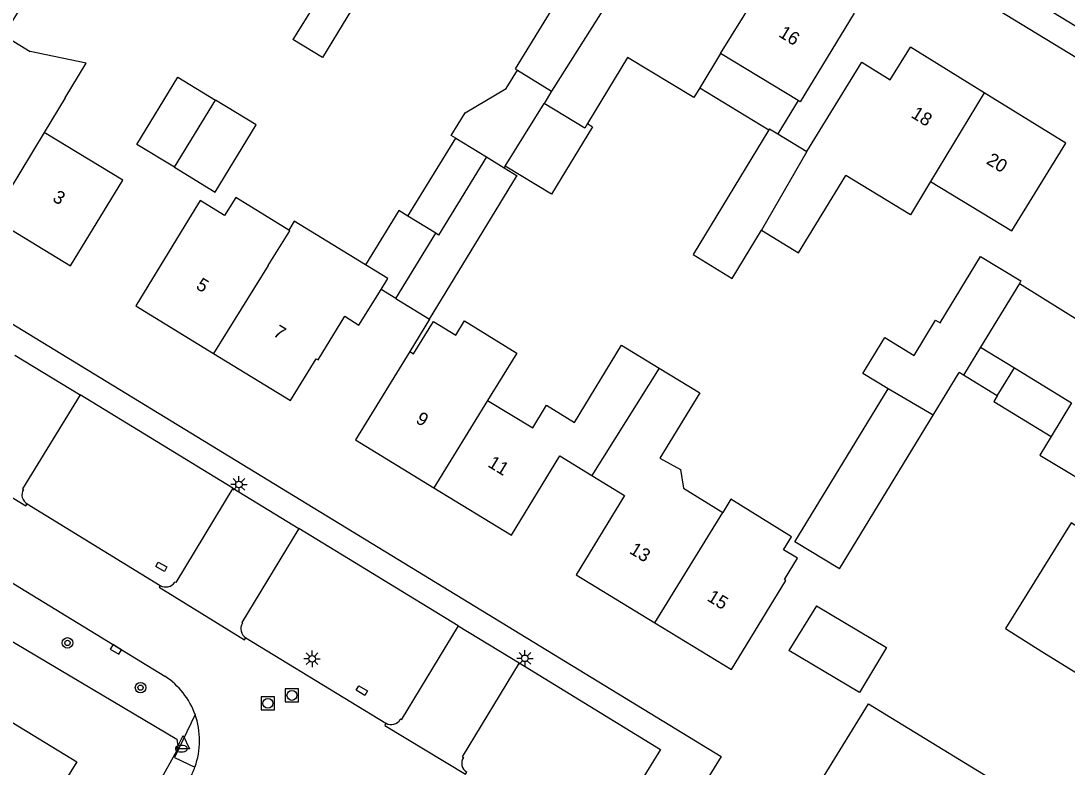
# Model space of a CAD drawing. Extents: x 136000 to 141000, y 400494 to 402006.
# Drawn here: x 138221.7 to 138301.1, y 401870.6 to 401927.3 of the extents above; entities that cross this region are included whole.
import ezdxf

# ---------------------------------------------------------------- set-up
doc = ezdxf.new("R2010")
doc.units = 0
for name, color, linetype in [('gg-afsc-muur', 7, 'Continuous'), ('gg-anno-huisnummerreeks BGT', 7, 'Continuous'), ('gg-bbg-bijgebouw', 7, 'Continuous'), ('gg-bbg-gedigitaliseerde bebouwing', 7, 'Continuous'), ('gg-bbg-gedigitaliseerde bijgebouw', 7, 'Continuous'), ('gg-bbg-hoofdgebouw', 7, 'Continuous'), ('gg-bbg-luifel en loopbrug', 7, 'Continuous'), ('gg-bbg-tussenscheiding', 7, 'Continuous'), ('gg-knt-verharding', 7, 'Continuous'), ('gg-knt-verharding nz', 7, 'Continuous'), ('gt-grn-groengrens', 7, 'Continuous'), ('gt-symb-boom', 7, 'Continuous'), ('gt-symb-brandkraan', 7, 'Continuous'), ('gt-symb-kolk', 7, 'Continuous'), ('gt-symb-kolk center center', 7, 'Continuous'), ('gt-symb-lichtmast', 7, 'Continuous'), ('gt-symb-rioolschacht', 7, 'Continuous'), ('gt-symb-waterafsluiter', 7, 'Continuous')]:
    doc.layers.add(name, color=color, linetype=linetype)

# ---------------------------------------------------------------- blocks, each defined once
blk = doc.blocks.new('gt0-BR')
at = {"layer": 'gt-symb-brandkraan'}
for centre, radius, start, end in [((-0.244, 0), 0.206, 107.56694, 252.43307), ((0.599, -2.664), 3, 106.89205, 107.56694), ((0, -0.691), 0.938, 73.10799, 106.89205), ((-0.599, -2.664), 3, 72.43309, 73.10799), ((0.244, 0), 0.206, 287.56695, 72.43309), ((0.599, 2.664), 3, 252.43307, 253.10797), ((0, 0.691), 0.938, 253.10797, 286.89206), ((-0.599, 2.664), 3, 286.89206, 287.56695)]:
    blk.add_arc(centre, radius, start, end, dxfattribs=at)
blk = doc.blocks.new('gt0-WAFSL')
at = {"layer": 'gt-symb-waterafsluiter'}
for p, q in [((-0.5, -0.333), (0, 0.667)), ((0, 0.667), (0.5, -0.333)), ((0.5, -0.333), (-0.5, -0.333))]:
    blk.add_line(p, q, dxfattribs=at)
blk = doc.blocks.new('gt0-KOLKCC')
at = {"layer": 'gt-symb-kolk center center'}
blk.add_lwpolyline([(-0.375, 0.2), (0.375, 0.2), (0.375, -0.2), (-0.375, -0.2)], close=True, dxfattribs=at)
blk = doc.blocks.new('gt0-LMAST')
at = {"layer": 'gt-symb-lichtmast'}
for p, q in [((-0.182, 0.173), (-0.447, 0.438)), ((-0.005, 0.246), (-0.005, 0.621)), ((0.172, 0.173), (0.437, 0.438)), ((-0.255, -0.004), (-0.63, -0.004)), ((-0.182, -0.181), (-0.447, -0.446)), ((-0.005, -0.254), (-0.005, -0.629)), ((0.437, -0.446), (0.172, -0.181)), ((0.245, -0.004), (0.62, -0.004))]:
    blk.add_line(p, q, dxfattribs=at)
blk.add_circle((-0.005, -0.004), 0.25, dxfattribs=at)
blk = doc.blocks.new('gt0-BOOM')
at = {"layer": 'gt-symb-boom'}
for radius in [0.4, 0.2]:
    blk.add_circle((0, 0), radius, dxfattribs=at)
blk = doc.blocks.new('gt0-KOLK')
at = {"layer": 'gt-symb-kolk'}
blk.add_lwpolyline([(0, 0), (0.375, 0), (0.375, 0.4), (-0.375, 0.4), (-0.375, 0), (0, 0)], dxfattribs=at)
blk = doc.blocks.new('gt0-RS')
at = {"layer": 'gt-symb-rioolschacht'}
blk.add_lwpolyline([(-0.5, -0.5), (0.5, -0.5), (0.5, 0.5), (-0.5, 0.5)], close=True, dxfattribs=at)
blk.add_circle((0, 0), 0.375, dxfattribs=at)

msp = doc.modelspace()

# ---------------------------------------------------------------- linework, layer by layer
at = {"layer": 'gg-afsc-muur'}
msp.add_line((138252.768, 401904.638), (138251.268, 401902.18), dxfattribs=at)
at = {"layer": 'gg-bbg-bijgebouw'}
for p, q in [((138278.576, 401919.098), (138279.202, 401918.712)), ((138279.202, 401918.712), (138281.385, 401917.366)), ((138251.108, 401912.462), (138254.758, 401918.376)), ((138254.758, 401918.376), (138257.084, 401916.957)), ((138257.084, 401916.957), (138258.438, 401916.131)), ((138253.233, 401911.155), (138251.108, 401912.462)), ((138250.209, 401906.2), (138253.233, 401911.155)), ((138250.209, 401906.2), (138250.415, 401906.074)), ((138250.415, 401906.074), (138252.768, 401904.638)), ((138283.873, 401885.68), (138280.493, 401887.741)), ((138282.138, 401882.871), (138280.035, 401879.491))]:
    msp.add_line(p, q, dxfattribs=at)
msp.add_lwpolyline([(138258.438, 401916.131), (138259.418, 401915.532), (138259.373, 401915.459)], dxfattribs=at)
at = {"layer": 'gg-bbg-gedigitaliseerde bebouwing'}
for p, q in [((138274.855, 401924.816), (138273.268, 401922.199)), ((138259.433, 401923.539), (138262.022, 401921.938)), ((138262.022, 401921.938), (138261.453, 401921.017)), ((138225.109, 401921.434), (138223.515, 401918.819)), ((138234.474, 401912.2), (138230.471, 401905.64)), ((138257.171, 401898.472), (138260.593, 401896.39))]:
    msp.add_line(p, q, dxfattribs=at)
for points in [[(138218.452, 401929.132), (138220.019, 401931.703), (138222.767, 401930.028), (138220.431, 401926.195), (138222.445, 401924.968)], [(138262.331, 401928.636), (138259.262, 401923.645), (138259.433, 401923.539)], [(138225.109, 401921.434), (138226.71, 401924.061), (138222.445, 401924.968)], [(138273.268, 401922.199), (138272.819, 401921.46), (138267.793, 401924.509), (138264.747, 401919.487)], [(138264.747, 401919.487), (138264.54, 401919.145), (138261.453, 401921.017)], [(138225.511, 401908.68), (138229.475, 401915.193), (138223.515, 401918.819)], [(138290.794, 401915.101), (138296.961, 401911.35), (138301.051, 401918.01)], [(138277.96, 401911.399), (138280.777, 401909.685), (138284.348, 401915.555)], [(138290.794, 401915.101), (138289.254, 401912.57), (138284.348, 401915.555)], [(138242.073, 401911.407), (138238.061, 401913.887), (138237.203, 401912.499), (138235.362, 401913.637), (138234.474, 401912.2)], [(138251.268, 401902.18), (138251.547, 401902.009), (138253.053, 401904.463), (138254.755, 401903.417)], [(138254.755, 401903.417), (138255.421, 401904.5), (138259.38, 401902.068), (138257.171, 401898.472)], [(138263.768, 401896.8), (138267.333, 401902.66), (138270.19, 401900.922)], [(138270.19, 401900.922), (138273.265, 401899.051), (138270.251, 401894.097)], [(138260.593, 401896.39), (138261.633, 401898.099), (138263.768, 401896.8)], [(138299.935, 401895.726), (138299.078, 401894.315), (138304.216, 401891.237), (138302.504, 401888.506), (138301.45, 401889.164), (138296.481, 401881.164), (138299.224, 401879.416), (138305.711, 401875.41)], [(138270.251, 401894.097), (138271.808, 401893.228), (138272.039, 401891.816), (138275.02, 401889.973)], [(138280.683, 401886.499), (138279.627, 401887.13), (138280.23, 401888.12), (138275.632, 401890.963), (138275.02, 401889.973)], [(138279.361, 401864.51), (138286.076, 401875.433), (138298.651, 401867.74)]]:
    msp.add_lwpolyline(points, dxfattribs=at)
at = {"layer": 'gg-bbg-gedigitaliseerde bijgebouw'}
for p, q in [((138278.576, 401919.098), (138278.523, 401919.011)), ((138252.768, 401904.638), (138259.373, 401915.459)), ((138297.527, 401907.351), (138302.377, 401904.332)), ((138290.992, 401897.354), (138292.961, 401900.584)), ((138293.291, 401900.387), (138292.961, 401900.584)), ((138295.84, 401898.823), (138293.291, 401900.387)), ((138280.493, 401887.741), (138287.571, 401899.348)), ((138283.873, 401885.68), (138290.992, 401897.354))]:
    msp.add_line(p, q, dxfattribs=at)
for points in [[(138246.007, 401932.009), (138246.156, 401931.923), (138242.388, 401925.875)], [(138249.662, 401930.998), (138249.124, 401930.114), (138248.338, 401930.592), (138244.637, 401924.507), (138242.388, 401925.875)], [(138233.403, 401916.166), (138230.542, 401917.906), (138233.654, 401923.022), (138236.529, 401921.272)], [(138233.403, 401916.166), (138236.495, 401914.285), (138239.606, 401919.4), (138236.529, 401921.272)], [(138278.523, 401919.011), (138272.76, 401909.538), (138275.728, 401907.732), (138277.96, 401911.399)], [(138287.571, 401899.348), (138285.646, 401900.519), (138287.305, 401903.245), (138289.541, 401901.885), (138291.175, 401904.571), (138291.515, 401904.364), (138294.58, 401909.403), (138297.642, 401907.54), (138297.527, 401907.351)], [(138295.84, 401898.823), (138295.579, 401898.397), (138299.935, 401895.726)], [(138282.138, 401882.871), (138287.434, 401879.704), (138285.389, 401876.289), (138280.035, 401879.491)]]:
    msp.add_lwpolyline(points, dxfattribs=at)
at = {"layer": 'gg-bbg-hoofdgebouw'}
for p, q in [((138294.863, 401921.826), (138289.261, 401925.28)), ((138280.739, 401921.247), (138274.855, 401924.816)), ((138301.051, 401918.01), (138294.863, 401921.826)), ((138219.567, 401912.302), (138225.511, 401908.68)), ((138230.471, 401905.64), (138236.372, 401902.033)), ((138236.372, 401902.033), (138242.217, 401898.461)), ((138251.268, 401902.18), (138247.153, 401895.471)), ((138247.153, 401895.471), (138253.098, 401891.839)), ((138269.86, 401881.592), (138275.681, 401878.04))]:
    msp.add_line(p, q, dxfattribs=at)
for points in [[(138284.981, 401927.88), (138280.899, 401921.15), (138280.739, 401921.247)], [(138281.385, 401917.366), (138285.563, 401924.141), (138287.734, 401922.803), (138289.261, 401925.28)], [(138247.907, 401908.764), (138242.489, 401912.08), (138242.073, 401911.407)], [(138249.086, 401906.885), (138249.607, 401907.724), (138247.907, 401908.764)], [(138242.217, 401898.461), (138244.147, 401901.635), (138244.299, 401901.541), (138246.324, 401904.864), (138247.407, 401904.183), (138249.086, 401906.885)], [(138253.098, 401891.839), (138258.971, 401888.25), (138262.641, 401894.27), (138265.085, 401892.77)], [(138265.085, 401892.77), (138267.561, 401891.25), (138263.881, 401885.24), (138269.86, 401881.592)], [(138275.681, 401878.04), (138279.812, 401884.805), (138279.693, 401884.878), (138280.683, 401886.499)], [(138204.271, 401878.38), (138210.891, 401874.36), (138213.501, 401878.65), (138226.001, 401871.03), (138221.521, 401863.81), (138221.351, 401863.92), (138214.471, 401852.86)]]:
    msp.add_lwpolyline(points, dxfattribs=at)
at = {"layer": 'gg-bbg-luifel en loopbrug'}
for p, q in [((138273.268, 401922.199), (138278.523, 401919.011)), ((138258.511, 401916.252), (138261.453, 401921.017)), ((138280.739, 401921.247), (138279.202, 401918.712)), ((138258.511, 401916.252), (138258.438, 401916.131)), ((138250.209, 401906.2), (138249.086, 401906.885))]:
    msp.add_line(p, q, dxfattribs=at)
for points in [[(138254.758, 401918.376), (138254.416, 401918.583), (138255.464, 401920.312), (138258.583, 401922.137), (138259.433, 401923.539)], [(138264.747, 401919.487), (138265.14, 401919.249), (138262.028, 401914.118), (138258.511, 401916.252)], [(138251.108, 401912.462), (138250.426, 401912.88), (138247.907, 401908.764)]]:
    msp.add_lwpolyline(points, dxfattribs=at)
at = {"layer": 'gg-bbg-tussenscheiding'}
for p, q in [((138274.855, 401924.816), (138278.989, 401931.518)), ((138266.925, 401929.701), (138262.022, 401921.938)), ((138294.863, 401921.826), (138290.794, 401915.101)), ((138233.403, 401916.166), (138236.529, 401921.272)), ((138223.515, 401918.819), (138219.567, 401912.302)), ((138281.385, 401917.366), (138277.96, 401911.399)), ((138240.524, 401908.714), (138236.372, 401902.033)), ((138297.527, 401907.351), (138294.59, 401902.523)), ((138294.59, 401902.523), (138293.291, 401900.387)), ((138294.59, 401902.523), (138297.147, 401900.955)), ((138270.19, 401900.922), (138265.085, 401892.77)), ((138295.84, 401898.823), (138297.147, 401900.955)), ((138297.147, 401900.955), (138301.492, 401898.29)), ((138290.992, 401897.354), (138287.571, 401899.348)), ((138257.171, 401898.472), (138253.098, 401891.839)), ((138301.492, 401898.29), (138299.935, 401895.726)), ((138269.86, 401881.592), (138275.02, 401889.973))]:
    msp.add_line(p, q, dxfattribs=at)
for points in [[(138257.084, 401916.957), (138253.448, 401911.023), (138253.233, 401911.155)], [(138240.524, 401908.714), (138242.157, 401911.355), (138242.073, 401911.407)]]:
    msp.add_lwpolyline(points, dxfattribs=at)
at = {"layer": 'gg-knt-verharding'}
for p, q in [((138237.826, 401891.806), (138226.243, 401898.899)), ((138222.222, 401890.619), (138232.318, 401884.426)), ((138254.941, 401881.361), (138242.841, 401888.755)), ((138217.832, 401886.611), (138232.683, 401877.527)), ((138238.818, 401880.449), (138249.457, 401873.962))]:
    msp.add_line(p, q, dxfattribs=at)
for points in [[(138328.885, 401910.375), (138297.653, 401929.4), (138237.617, 401965.909), (138221.001, 401975.982)], [(138327.848, 401908.671), (138285.589, 401934.388), (138257.684, 401951.34), (138236.669, 401964.15), (138222.445, 401972.772)], [(138184.051, 401926.87), (138274.891, 401871.43), (138269.901, 401863.36)], [(138226.243, 401898.899), (138221.871, 401891.76), (138221.942, 401891.712)], [(138237.826, 401891.806), (138233.494, 401884.642), (138233.426, 401884.67)], [(138242.841, 401888.755), (138238.503, 401881.606), (138238.563, 401881.556)], [(138254.941, 401881.361), (138250.621, 401874.221), (138250.542, 401874.261)], [(138259.576, 401878.537), (138255.243, 401871.405), (138255.334, 401871.368)], [(138259.576, 401878.537), (138270.303, 401871.98), (138265.5, 401864.215)], [(138234.964, 401874.622), (138233.411, 401871.373), (138234.959, 401870.634)]]:
    msp.add_lwpolyline(points, dxfattribs=at)
for centre, radius, start, end in [((138222.618, 401891.303), 0.79, 148.81943, 239.91813), ((138232.746, 401885.121), 0.816, 238.40138, 326.43713), ((138239.219, 401881.124), 0.785, 146.62192, 239.32194), ((138229.446, 401872.637), 5.864, 19.78301, 56.49485), ((138229.431, 401872.635), 5.879, 340.1008, 19.75553), ((138249.853, 401874.644), 0.788, 239.86781, 330.94605), ((138255.991, 401870.929), 0.79, 146.26106, 239.24113), ((138229.481, 401872.615), 5.826, 330.92282, 340.11819)]:
    msp.add_arc(centre, radius, start, end, dxfattribs=at)
at = {"layer": 'gg-knt-verharding nz'}
for p, q in [((138221.282, 401901.915), (138226.243, 401898.899)), ((138237.826, 401891.806), (138242.841, 401888.755)), ((138254.941, 401881.361), (138259.576, 401878.537))]:
    msp.add_line(p, q, dxfattribs=at)
for points in [[(138215.761, 401894.548), (138215.66, 401894.389), (138222.123, 401890.466), (138222.222, 401890.619)], [(138232.318, 401884.426), (138232.232, 401884.282), (138238.726, 401880.299), (138238.818, 401880.449)], [(138249.457, 401873.962), (138249.366, 401873.801), (138255.488, 401870.094), (138255.587, 401870.25)]]:
    msp.add_lwpolyline(points, dxfattribs=at)
at = {"layer": 'gt-grn-groengrens'}
msp.add_lwpolyline([(138215.628, 401883.406), (138233.57, 401872.744), (138233.687, 401872.078), (138229.209, 401864.023)], dxfattribs=at)

# ---------------------------------------------------------------- block references
at = {"layer": 'gt-symb-boom'}
for p in [(138225.283, 401880.061), (138230.827, 401876.665)]:
    msp.add_blockref('gt0-BOOM', p, dxfattribs=at)
at = {"layer": 'gt-symb-brandkraan'}
msp.add_blockref('gt0-BR', (138233.927, 401872.035), dxfattribs=at)
at = {"layer": 'gt-symb-kolk', "rotation": 148.54633497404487}
msp.add_blockref('gt0-KOLK', (138229.063, 401879.741), dxfattribs=at)
at = {"layer": 'gt-symb-kolk center center'}
for p, rotation in [((138232.405, 401885.843), 151.03788675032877), ((138247.623, 401876.443), -30.830903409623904)]:
    msp.add_blockref('gt0-KOLKCC', p, dxfattribs=dict(at, rotation=rotation))
at = {"layer": 'gt-symb-lichtmast'}
for p in [(138238.303, 401892.099), (138243.852, 401878.857), (138260.005, 401878.892)]:
    msp.add_blockref('gt0-LMAST', p, dxfattribs=at)
at = {"layer": 'gt-symb-rioolschacht'}
for p in [(138242.316, 401876.076), (138240.49, 401875.471)]:
    msp.add_blockref('gt0-RS', p, dxfattribs=at)
at = {"layer": 'gt-symb-waterafsluiter'}
msp.add_blockref('gt0-WAFSL', (138234.052, 401872.358), dxfattribs=at)

# ---------------------------------------------------------------- texts
at = {"layer": 'gg-anno-huisnummerreeks BGT'}
for s, rotation, p in [('16', 328.7, (138279.189, 401926.134)), ('18', 328.3, (138289.24, 401920.006)), ('20', 328.3, (138294.949, 401916.486)), ('3', 328.7, (138224.079, 401913.651)), ('5', 328.5, (138234.966, 401906.996)), ('7', 328.6, (138240.82, 401903.415)), ('9', 328.6, (138251.646, 401896.826)), ('11', 328.6, (138257.117, 401893.484)), ('13', 328.6, (138267.86, 401886.913)), ('15', 328.6, (138273.76, 401883.313))]:
    msp.add_text(s, height=1, rotation=rotation, dxfattribs=at).set_placement(p)

doc.saveas('drawing.dxf')
